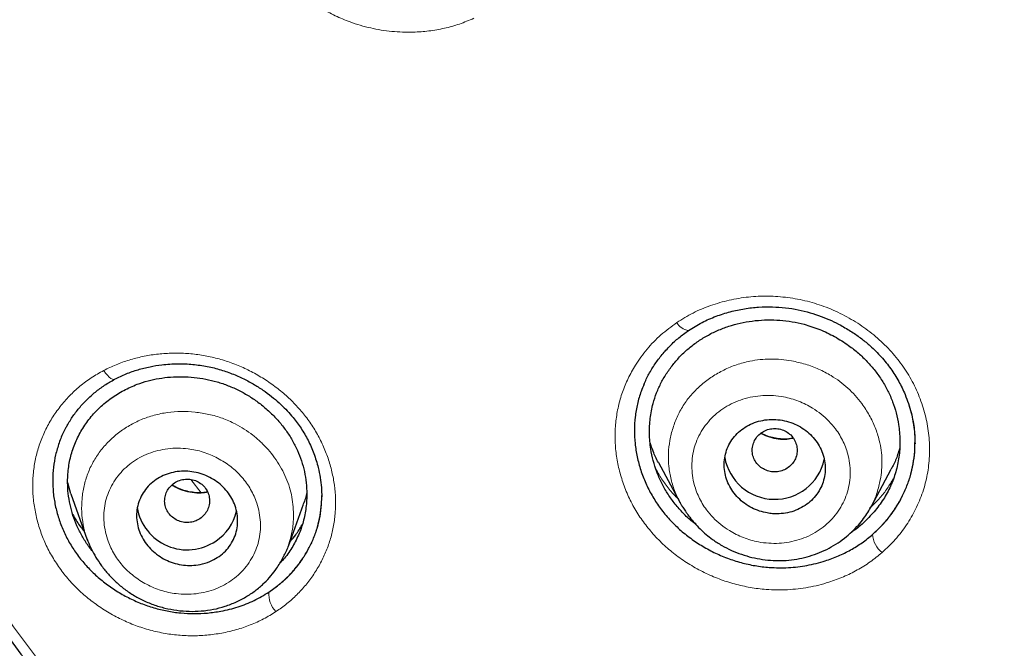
# Model space of a CAD drawing. Header units: millimetres. Extents: x 8 to 846, y 12 to 2113.
# Tile 268 of 515: x 432 to 450, y 1793 to 1804. Entities that reach past the tile are written whole.
import ezdxf

# ---------------------------------------------------------------- set-up
doc = ezdxf.new("R2010")
doc.units = ezdxf.units.MM

msp = doc.modelspace()

# ---------------------------------------------------------------- linework, layer by layer
at = {"color": 7, "linetype": 'Continuous', "lineweight": 30}
for p, q in [((448.036, 1796.312), (448.036, 1796.333)), ((443.472, 1795.972), (443.855, 1795.254)), ((447.258, 1795.185), (447.614, 1795.854)), ((433.008, 1795.419), (432.953, 1795.611)), ((433.008, 1795.419), (433.3, 1794.6)), ((436.882, 1794.486), (437.149, 1795.234)), ((443.861, 1795.256), (443.854, 1795.269)), ((447.254, 1795.188), (447.242, 1795.167)), ((436.876, 1794.488), (436.867, 1794.458))]:
    msp.add_line(p, q, dxfattribs=at)
at = {"color": 8, "linetype": 'Continuous', "lineweight": 0}
msp.add_line((435.328, 1795.437), (435.143, 1795.674), dxfattribs=at)
at = {"color": 8, "linetype": 'Continuous', "lineweight": 0, "flags": 128}
msp.add_lwpolyline([(433.593, 1797.612), (433.625, 1797.566), (433.658, 1797.526), (433.691, 1797.494), (433.722, 1797.471), (433.751, 1797.457), (433.776, 1797.453), (433.787, 1797.456)], dxfattribs=at)
at = {"color": 8, "linetype": 'Continuous', "lineweight": 0}
for centre, radius, start, end in [((444.041, 1798.599), 0.278, 208.8284, 262.7605), ((447.718, 1794.717), 0.434, 182.7456, 232.3358), ((436.971, 1793.631), 0.438, 174.9673, 224.8446)]:
    msp.add_arc(centre, radius, start, end, dxfattribs=at)
at = {"color": 7, "linetype": 'Continuous', "lineweight": 30}
for centre, radius, start, end in [((445.541, 1796.224), 0.905, 190.0822, 347.355), ((435.079, 1795.325), 0.905, 189.7958, 304.3472), ((435.112, 1795.302), 0.868, 303.3934, 346.9908)]:
    msp.add_arc(centre, radius, start, end, dxfattribs=at)
for points, knots in [([(438.753, 1781.597), (438.116, 1782.151), (436.841, 1783.26), (435.025, 1785.022), (433.286, 1786.854), (431.632, 1788.759), (430.064, 1790.73), (428.585, 1792.765), (427.198, 1794.859), (425.906, 1797.008), (424.711, 1799.21), (423.615, 1801.459), (422.622, 1803.753), (421.734, 1806.086), (420.951, 1808.454), (420.274, 1810.852), (419.705, 1813.277), (419.244, 1815.722), (418.892, 1818.185), (418.651, 1820.66), (418.52, 1823.142), (418.502, 1825.628), (418.596, 1828.113), (418.802, 1830.591), (419.118, 1833.058), (419.543, 1835.51), (420.077, 1837.942), (420.719, 1840.349), (421.467, 1842.727), (422.321, 1845.072), (423.281, 1847.379), (424.343, 1849.643), (425.506, 1851.861), (426.768, 1854.028), (428.124, 1856.141), (429.573, 1858.195), (431.112, 1860.187), (432.739, 1862.114), (434.45, 1863.97), (436.243, 1865.754), (438.115, 1867.459), (440.062, 1869.085), (442.08, 1870.628), (444.165, 1872.085), (446.313, 1873.455), (448.52, 1874.735), (450.781, 1875.922), (453.094, 1877.013), (455.453, 1878.006), (457.856, 1878.898), (460.296, 1879.689), (462.768, 1880.377), (465.27, 1880.962), (467.794, 1881.442), (470.338, 1881.818), (472.897, 1882.085), (475.465, 1882.254), (477.18, 1882.275), (478.038, 1882.285)], [0, 0, 0, 0, 0.017858, 0.035716, 0.053573, 0.07143, 0.089286, 0.107143, 0.124999, 0.142856, 0.160713, 0.178571, 0.196429, 0.214287, 0.232143, 0.25, 0.267856, 0.285712, 0.303568, 0.321425, 0.339282, 0.35714, 0.374998, 0.392856, 0.410713, 0.42857, 0.446428, 0.464285, 0.482142, 0.499999, 0.517857, 0.535714, 0.553571, 0.571428, 0.589285, 0.607142, 0.624999, 0.642856, 0.660713, 0.67857, 0.696427, 0.714284, 0.732141, 0.749999, 0.767857, 0.785715, 0.803573, 0.821432, 0.83929, 0.857149, 0.875005, 0.892861, 0.910716, 0.928572, 0.946428, 0.964284, 0.982141, 1, 1, 1, 1]), ([(478.038, 1879.997), (477.434, 1879.991), (476.226, 1879.981), (474.416, 1879.894), (472.608, 1879.756), (470.804, 1879.561), (469.003, 1879.311), (467.209, 1879.007), (465.477, 1878.659), (463.811, 1878.274), (462.213, 1877.858), (460.632, 1877.398), (459.069, 1876.896), (457.523, 1876.351), (455.942, 1875.743), (454.328, 1875.068), (452.688, 1874.322), (451.077, 1873.528), (449.495, 1872.687), (447.943, 1871.799), (446.418, 1870.862), (444.963, 1869.906), (443.577, 1868.935), (442.263, 1867.956), (440.98, 1866.942), (439.728, 1865.894), (438.508, 1864.811), (437.286, 1863.661), (436.066, 1862.443), (434.855, 1861.154), (433.687, 1859.829), (432.562, 1858.469), (431.48, 1857.073), (430.439, 1855.639), (429.469, 1854.212), (428.569, 1852.798), (427.74, 1851.406), (426.955, 1849.994), (426.213, 1848.564), (425.516, 1847.115), (424.843, 1845.604), (424.201, 1844.032), (423.594, 1842.398), (423.04, 1840.745), (422.54, 1839.075), (422.094, 1837.387), (421.7, 1835.679), (421.369, 1834.004), (421.099, 1832.367), (420.884, 1830.775), (420.717, 1829.182), (420.598, 1827.587), (420.528, 1825.989), (420.504, 1824.343), (420.533, 1822.652), (420.62, 1820.915), (420.763, 1819.181), (420.964, 1817.448), (421.221, 1815.717), (421.535, 1813.99), (421.894, 1812.32), (422.291, 1810.712), (422.722, 1809.167), (423.197, 1807.638), (423.717, 1806.125), (424.282, 1804.628), (424.911, 1803.102), (425.607, 1801.549), (426.376, 1799.973), (427.196, 1798.42), (428.07, 1796.89), (428.995, 1795.381), (429.97, 1793.901), (430.962, 1792.492), (431.963, 1791.158), (432.969, 1789.893), (434.012, 1788.658), (435.091, 1787.454), (436.206, 1786.279), (437.391, 1785.101), (438.65, 1783.923), (439.984, 1782.75), (441.359, 1781.617), (442.774, 1780.524), (444.229, 1779.47), (445.719, 1778.46), (447.195, 1777.524), (448.649, 1776.661), (450.081, 1775.864), (451.534, 1775.109), (453.009, 1774.395), (454.505, 1773.722), (456.07, 1773.071), (457.704, 1772.447), (459.405, 1771.856), (461.124, 1771.317), (462.86, 1770.83), (464.614, 1770.395), (466.381, 1770.014), (468.109, 1769.696), (469.793, 1769.436), (471.432, 1769.23), (473.076, 1769.069), (474.725, 1768.955), (476.38, 1768.884), (477.485, 1768.875), (478.038, 1768.871)], [0, 0, 0, 0, 0.01003, 0.020054, 0.030083, 0.040124, 0.050187, 0.060282, 0.070362, 0.079553, 0.088711, 0.097842, 0.106955, 0.116055, 0.12515, 0.135215, 0.145244, 0.155247, 0.165233, 0.175211, 0.185191, 0.195231, 0.204429, 0.213609, 0.222777, 0.23194, 0.241107, 0.250284, 0.260264, 0.270231, 0.280194, 0.290164, 0.300149, 0.31016, 0.320251, 0.329484, 0.338685, 0.347862, 0.357022, 0.366175, 0.375328, 0.385279, 0.395221, 0.405163, 0.415118, 0.425096, 0.435106, 0.445185, 0.454404, 0.463594, 0.472765, 0.481925, 0.491084, 0.500249, 0.510205, 0.520158, 0.530119, 0.540101, 0.550114, 0.56017, 0.570237, 0.579425, 0.588586, 0.597726, 0.606856, 0.615983, 0.625115, 0.635087, 0.645061, 0.655045, 0.665052, 0.67509, 0.685171, 0.695207, 0.70436, 0.713496, 0.722621, 0.731743, 0.74087, 0.750008, 0.759978, 0.769956, 0.779952, 0.789974, 0.800033, 0.810138, 0.820182, 0.829338, 0.838477, 0.847605, 0.856731, 0.86586, 0.875, 0.885017, 0.895019, 0.905016, 0.915017, 0.92503, 0.935066, 0.945076, 0.954226, 0.963368, 0.97251, 0.981657, 0.990818, 1, 1, 1, 1]), ([(535.073, 1824.397), (535.066, 1823.725), (535.051, 1822.382), (534.932, 1820.371), (534.742, 1818.364), (534.474, 1816.362), (534.129, 1814.366), (533.717, 1812.417), (533.244, 1810.522), (532.715, 1808.685), (532.121, 1806.869), (531.461, 1805.073), (530.724, 1803.268), (529.908, 1801.458), (529.008, 1799.648), (528.038, 1797.869), (527, 1796.122), (525.893, 1794.407), (524.742, 1792.761), (523.556, 1791.186), (522.339, 1789.684), (521.07, 1788.224), (519.748, 1786.806), (518.352, 1785.41), (516.88, 1784.039), (515.33, 1782.699), (513.726, 1781.411), (512.067, 1780.176), (510.358, 1778.997), (508.639, 1777.9), (506.922, 1776.885), (505.209, 1775.949), (503.465, 1775.073), (501.691, 1774.255), (499.855, 1773.483), (497.956, 1772.762), (495.995, 1772.096), (494.005, 1771.499), (491.985, 1770.97), (489.939, 1770.512), (487.915, 1770.132), (485.922, 1769.828), (483.966, 1769.596), (482.008, 1769.43), (480.046, 1769.329), (478.039, 1769.294), (475.989, 1769.329), (473.899, 1769.439), (471.814, 1769.623), (469.736, 1769.882), (467.665, 1770.215), (465.649, 1770.612), (463.692, 1771.068), (461.798, 1771.576), (459.928, 1772.146), (458.081, 1772.777), (456.215, 1773.485), (454.335, 1774.275), (452.445, 1775.15), (450.593, 1776.091), (448.777, 1777.097), (446.997, 1778.168), (445.29, 1779.281), (443.66, 1780.427), (442.108, 1781.599), (440.602, 1782.82), (439.144, 1784.088), (437.701, 1785.433), (436.278, 1786.855), (434.883, 1788.358), (433.548, 1789.908), (432.272, 1791.504), (431.053, 1793.15), (429.917, 1794.808), (428.862, 1796.472), (427.89, 1798.133), (426.98, 1799.822), (426.132, 1801.539), (425.331, 1803.319), (424.581, 1805.161), (423.889, 1807.061), (423.27, 1808.981), (422.725, 1810.921), (422.252, 1812.885), (421.859, 1814.835), (421.544, 1816.763), (421.303, 1818.662), (421.132, 1820.568), (421.025, 1822.48), (421.012, 1823.758), (421.006, 1824.397)], [0, 0, 0, 0, 0.011647, 0.023279, 0.034914, 0.046569, 0.058262, 0.069997, 0.081033, 0.092045, 0.103046, 0.114051, 0.125075, 0.136674, 0.148268, 0.159874, 0.171507, 0.183184, 0.194903, 0.205931, 0.216944, 0.227954, 0.238974, 0.250018, 0.2616, 0.2732, 0.284834, 0.296518, 0.308264, 0.319998, 0.330999, 0.341975, 0.352941, 0.363907, 0.374886, 0.386463, 0.398058, 0.409684, 0.421356, 0.433089, 0.444843, 0.455871, 0.466863, 0.477832, 0.488791, 0.499751, 0.51144, 0.523115, 0.53479, 0.54648, 0.558201, 0.569925, 0.580927, 0.591892, 0.602833, 0.61376, 0.624687, 0.6364, 0.648087, 0.659761, 0.671439, 0.683135, 0.694871, 0.705904, 0.716895, 0.727858, 0.738804, 0.749746, 0.761426, 0.773081, 0.784724, 0.796373, 0.808043, 0.819784, 0.830839, 0.841857, 0.852852, 0.863839, 0.87483, 0.886496, 0.898127, 0.909738, 0.921348, 0.932974, 0.944696, 0.955762, 0.96681, 0.977856, 0.988914, 1, 1, 1, 1]), ([(421.626, 1820.903), (421.63, 1820.848), (421.638, 1820.728), (421.654, 1820.534), (421.672, 1820.308), (421.694, 1820.05), (421.718, 1819.768), (421.746, 1819.472), (421.791, 1819.007), (421.859, 1818.385), (421.95, 1817.641), (422.046, 1816.946), (422.144, 1816.293), (422.248, 1815.649), (422.388, 1814.851), (422.571, 1813.899), (422.809, 1812.791), (423.069, 1811.69), (423.366, 1810.544), (423.702, 1809.355), (424.082, 1808.125), (424.492, 1806.904), (424.931, 1805.693), (425.4, 1804.494), (425.898, 1803.305), (426.425, 1802.129), (426.982, 1800.963), (427.568, 1799.808), (428.184, 1798.665), (428.827, 1797.536), (429.497, 1796.422), (430.191, 1795.329), (430.906, 1794.258), (431.643, 1793.211), (432.404, 1792.18), (433.193, 1791.161), (434.012, 1790.153), (434.861, 1789.158), (435.735, 1788.183), (436.632, 1787.229), (437.552, 1786.295), (438.495, 1785.382), (439.46, 1784.492), (440.448, 1783.623), (441.456, 1782.778), (442.484, 1781.956), (443.532, 1781.157), (444.593, 1780.386), (445.664, 1779.645), (446.746, 1778.932), (447.844, 1778.245), (448.965, 1777.577), (450.11, 1776.931), (451.277, 1776.306), (452.46, 1775.709), (453.658, 1775.139), (454.869, 1774.596), (456.094, 1774.081), (457.331, 1773.595), (458.58, 1773.137), (459.839, 1772.709), (461.107, 1772.309), (462.385, 1771.938), (463.664, 1771.598), (464.943, 1771.288), (466.219, 1771.01), (467.501, 1770.76), (468.797, 1770.537), (470.107, 1770.342), (471.43, 1770.175), (472.758, 1770.039), (474.088, 1769.933), (475.422, 1769.858), (476.759, 1769.813), (478.097, 1769.8), (479.434, 1769.816), (480.768, 1769.863), (482.099, 1769.941), (483.426, 1770.049), (484.743, 1770.187), (486.047, 1770.353), (487.339, 1770.547), (488.626, 1770.769), (489.917, 1771.022), (491.21, 1771.306), (492.506, 1771.622), (493.795, 1771.967), (495.075, 1772.341), (496.346, 1772.744), (497.606, 1773.176), (498.855, 1773.637), (500.09, 1774.126), (501.311, 1774.642), (502.519, 1775.186), (503.712, 1775.757), (504.885, 1776.351), (506.035, 1776.969), (507.163, 1777.608), (508.276, 1778.272), (509.381, 1778.965), (510.477, 1779.688), (511.562, 1780.442), (512.63, 1781.221), (513.679, 1782.023), (514.708, 1782.85), (515.716, 1783.699), (516.702, 1784.57), (517.665, 1785.462), (518.604, 1786.374), (519.52, 1787.308), (520.413, 1788.262), (521.278, 1789.231), (522.113, 1790.213), (522.92, 1791.208), (523.703, 1792.221), (524.468, 1793.259), (525.213, 1794.322), (525.937, 1795.408), (526.634, 1796.511), (527.304, 1797.629), (527.946, 1798.761), (528.56, 1799.908), (529.145, 1801.065), (529.7, 1802.233), (530.225, 1803.411), (530.721, 1804.6), (531.188, 1805.802), (531.625, 1807.014), (532.033, 1808.237), (532.412, 1809.468), (532.76, 1810.708), (533.079, 1811.955), (533.367, 1813.208), (533.624, 1814.467), (533.814, 1815.524), (533.953, 1816.388), (534.053, 1817.064), (534.148, 1817.769), (534.222, 1818.387), (534.279, 1818.901), (534.319, 1819.295), (534.354, 1819.667), (534.38, 1819.972), (534.4, 1820.216), (534.415, 1820.402), (534.427, 1820.561), (534.437, 1820.692), (534.446, 1820.792), (534.451, 1820.852), (534.453, 1820.878)], [0, 0, 0, 0, 0.000972, 0.00214, 0.003506, 0.005071, 0.006833, 0.008669, 0.010483, 0.01536, 0.020074, 0.024147, 0.02815, 0.032108, 0.036022, 0.042913, 0.049781, 0.056648, 0.063516, 0.07132, 0.079124, 0.086927, 0.094729, 0.102526, 0.110315, 0.118106, 0.125905, 0.133736, 0.141568, 0.149401, 0.157234, 0.165071, 0.172773, 0.180477, 0.188169, 0.195855, 0.203695, 0.211534, 0.219373, 0.22721, 0.235046, 0.242882, 0.250729, 0.258566, 0.266406, 0.274247, 0.282088, 0.289927, 0.297623, 0.305312, 0.312993, 0.320676, 0.328514, 0.336353, 0.344191, 0.352031, 0.359872, 0.367717, 0.37557, 0.383406, 0.391244, 0.399082, 0.406919, 0.414756, 0.42245, 0.430139, 0.437816, 0.445493, 0.45333, 0.461167, 0.469006, 0.476845, 0.484688, 0.492542, 0.500414, 0.508269, 0.516104, 0.523931, 0.531754, 0.539576, 0.547258, 0.554937, 0.562615, 0.570292, 0.578136, 0.585988, 0.593841, 0.601695, 0.60955, 0.617404, 0.625259, 0.633094, 0.640923, 0.648747, 0.656569, 0.664391, 0.672072, 0.679754, 0.687435, 0.695118, 0.702963, 0.710816, 0.718673, 0.72653, 0.734389, 0.742246, 0.7501, 0.757929, 0.765748, 0.773567, 0.781388, 0.789209, 0.796892, 0.804574, 0.81226, 0.819951, 0.82781, 0.835667, 0.843519, 0.85137, 0.859219, 0.867068, 0.874915, 0.882713, 0.890504, 0.898295, 0.906097, 0.913906, 0.921715, 0.929526, 0.937336, 0.945145, 0.952949, 0.960746, 0.968542, 0.972526, 0.976679, 0.980999, 0.985489, 0.988029, 0.990437, 0.992707, 0.994838, 0.996024, 0.997162, 0.998233, 0.998944, 0.999532, 1, 1, 1, 1]), ([(444.006, 1798.324), (444.085, 1798.373), (444.241, 1798.47), (444.492, 1798.579), (444.746, 1798.66), (445, 1798.714), (445.251, 1798.742), (445.496, 1798.747), (445.731, 1798.731), (445.956, 1798.696), (446.168, 1798.644), (446.365, 1798.578), (446.547, 1798.503), (446.731, 1798.411), (446.913, 1798.303), (447.087, 1798.18), (447.264, 1798.034), (447.441, 1797.858), (447.611, 1797.646), (447.753, 1797.42), (447.854, 1797.211), (447.924, 1797.024), (447.972, 1796.864), (448.006, 1796.708), (448.027, 1796.562), (448.038, 1796.428), (448.038, 1796.347), (448.039, 1796.308)], [0, 0, 0, 0, 0.0527421, 0.1036596, 0.1527899, 0.2001455, 0.2457366, 0.2895836, 0.3317224, 0.3721038, 0.4105959, 0.4472404, 0.482057, 0.5150516, 0.5562044, 0.5941217, 0.6288356, 0.6786885, 0.7279353, 0.7766685, 0.824926, 0.8568278, 0.8884846, 0.9193098, 0.9481559, 0.9750293, 1, 1, 1, 1]), ([(444.14, 1794.869), (444.109, 1794.893), (444.02, 1794.962), (443.889, 1795.091), (443.748, 1795.255), (443.625, 1795.431), (443.521, 1795.616), (443.437, 1795.809), (443.374, 1796.009), (443.326, 1796.236), (443.304, 1796.488), (443.318, 1796.76), (443.365, 1797.003), (443.435, 1797.215), (443.518, 1797.399), (443.622, 1797.574), (443.743, 1797.738), (443.881, 1797.891), (444.034, 1798.029), (444.201, 1798.152), (444.381, 1798.258), (444.571, 1798.347), (444.771, 1798.417), (444.979, 1798.469), (445.195, 1798.502), (445.414, 1798.515), (445.633, 1798.509), (445.85, 1798.483), (446.088, 1798.431), (446.344, 1798.346), (446.611, 1798.219), (446.84, 1798.074), (447.032, 1797.922), (447.191, 1797.771), (447.331, 1797.607), (447.455, 1797.432), (447.559, 1797.248), (447.643, 1797.056), (447.707, 1796.855), (447.754, 1796.628), (447.777, 1796.376), (447.763, 1796.104), (447.711, 1795.838), (447.623, 1795.584), (447.498, 1795.344), (447.339, 1795.122), (447.15, 1794.923), (447.004, 1794.794), (446.915, 1794.74), (446.905, 1794.734)], [0, 0, 0, 0, 0.010745, 0.030529, 0.050254, 0.070126, 0.089915, 0.109622, 0.129448, 0.149593, 0.17622, 0.20254, 0.22901, 0.248716, 0.268399, 0.28825, 0.308455, 0.32826, 0.348151, 0.368118, 0.387836, 0.407695, 0.427422, 0.447205, 0.467227, 0.487445, 0.507288, 0.526949, 0.546623, 0.573037, 0.599343, 0.626015, 0.646124, 0.66593, 0.685634, 0.705443, 0.725124, 0.74479, 0.764648, 0.7849, 0.811316, 0.837935, 0.864283, 0.890632, 0.916955, 0.943698, 0.970449, 0.996772, 1, 1, 1, 1]), ([(443.211, 1797.361), (443.24, 1797.424), (443.298, 1797.551), (443.408, 1797.729), (443.533, 1797.897), (443.676, 1798.053), (443.832, 1798.198), (443.948, 1798.282), (444.006, 1798.324)], [0, 0, 0, 0, 0.1661428, 0.3326748, 0.4994551, 0.6663365, 0.8332018, 1, 1, 1, 1]), ([(433.787, 1797.456), (433.855, 1797.489), (433.989, 1797.555), (434.201, 1797.628), (434.414, 1797.682), (434.65, 1797.72), (434.905, 1797.736), (435.175, 1797.725), (435.434, 1797.688), (435.677, 1797.628), (435.902, 1797.548), (436.109, 1797.454), (436.297, 1797.35), (436.466, 1797.24), (436.615, 1797.126), (436.747, 1797.01), (436.862, 1796.894), (436.985, 1796.755), (437.112, 1796.582), (437.237, 1796.367), (437.34, 1796.132), (437.409, 1795.91), (437.45, 1795.706), (437.472, 1795.532), (437.474, 1795.418), (437.475, 1795.363)], [0, 0, 0, 0, 0.046836, 0.092483, 0.136876, 0.179961, 0.235294, 0.288199, 0.338714, 0.386905, 0.432723, 0.47615, 0.517159, 0.555724, 0.591829, 0.625472, 0.656666, 0.686756, 0.733691, 0.783008, 0.834791, 0.889003, 0.926452, 0.964881, 1, 1, 1, 1]), ([(432.929, 1796.61), (432.962, 1796.668), (433.03, 1796.784), (433.153, 1796.944), (433.29, 1797.094), (433.442, 1797.23), (433.607, 1797.353), (433.727, 1797.422), (433.787, 1797.456)], [0, 0, 0, 0, 0.166419, 0.333229, 0.50019, 0.667073, 0.833702, 1, 1, 1, 1]), ([(433.393, 1794.398), (433.378, 1794.416), (433.319, 1794.486), (433.232, 1794.621), (433.135, 1794.8), (433.058, 1794.986), (433.001, 1795.178), (432.964, 1795.374), (432.946, 1795.594), (432.955, 1795.834), (433.001, 1796.088), (433.082, 1796.33), (433.198, 1796.559), (433.346, 1796.769), (433.521, 1796.958), (433.723, 1797.123), (433.946, 1797.262), (434.168, 1797.362), (434.38, 1797.43), (434.578, 1797.473), (434.782, 1797.498), (434.991, 1797.504), (435.201, 1797.492), (435.409, 1797.462), (435.613, 1797.412), (435.812, 1797.344), (436.005, 1797.258), (436.189, 1797.155), (436.364, 1797.034), (436.527, 1796.898), (436.677, 1796.748), (436.811, 1796.587), (436.927, 1796.416), (437.023, 1796.237), (437.101, 1796.051), (437.158, 1795.86), (437.195, 1795.664), (437.213, 1795.444), (437.204, 1795.203), (437.159, 1794.949), (437.078, 1794.706), (436.962, 1794.479), (436.847, 1794.307), (436.762, 1794.219), (436.736, 1794.192)], [0, 0, 0, 0, 0.007295, 0.029055, 0.050877, 0.072714, 0.094491, 0.116439, 0.138781, 0.168213, 0.19733, 0.226637, 0.255716, 0.285156, 0.314472, 0.34369, 0.373138, 0.402248, 0.424221, 0.446045, 0.467919, 0.490046, 0.512453, 0.534414, 0.556138, 0.577844, 0.5998, 0.621607, 0.643489, 0.665671, 0.687939, 0.70985, 0.731633, 0.753523, 0.775246, 0.796981, 0.818963, 0.841419, 0.870645, 0.900092, 0.929233, 0.958335, 0.987457, 1, 1, 1, 1]), ([(443.216, 1797.372), (443.197, 1797.328), (443.147, 1797.213), (443.093, 1797.016), (443.052, 1796.784), (443.038, 1796.548), (443.05, 1796.31), (443.088, 1796.072), (443.152, 1795.836), (443.239, 1795.606), (443.352, 1795.386), (443.487, 1795.177), (443.644, 1794.983), (443.821, 1794.803), (444.017, 1794.641), (444.23, 1794.497), (444.457, 1794.373), (444.695, 1794.269), (444.941, 1794.19), (445.191, 1794.135), (445.473, 1794.101), (445.784, 1794.098), (446.119, 1794.137), (446.417, 1794.212), (446.675, 1794.307), (446.894, 1794.416), (447.1, 1794.544), (447.223, 1794.645), (447.285, 1794.696)], [0, 0, 0, 0, 0.0229082, 0.0601639, 0.0975333, 0.1352361, 0.1726213, 0.2100809, 0.2480047, 0.2860538, 0.3235133, 0.3608056, 0.3983588, 0.4357153, 0.4729436, 0.510461, 0.5486754, 0.58666, 0.624121, 0.6614724, 0.699132, 0.7492454, 0.799175, 0.8498146, 0.8875471, 0.9248979, 0.9622534, 1, 1, 1, 1]), ([(445.379, 1795.082), (445.412, 1795.076), (445.479, 1795.064), (445.598, 1795.059), (445.734, 1795.07), (445.882, 1795.107), (446.02, 1795.168), (446.144, 1795.249), (446.249, 1795.35), (446.333, 1795.465), (446.395, 1795.592), (446.432, 1795.726), (446.445, 1795.865), (446.433, 1796.004), (446.396, 1796.14), (446.337, 1796.271), (446.255, 1796.391), (446.153, 1796.499), (446.032, 1796.59), (445.898, 1796.662), (445.752, 1796.713), (445.598, 1796.741), (445.443, 1796.743), (445.29, 1796.721), (445.145, 1796.675), (445.012, 1796.606), (444.896, 1796.517), (444.798, 1796.411), (444.722, 1796.291), (444.67, 1796.161), (444.642, 1796.024), (444.638, 1795.885), (444.66, 1795.746), (444.705, 1795.612), (444.773, 1795.485), (444.863, 1795.369), (444.972, 1795.268), (445.097, 1795.184), (445.233, 1795.119), (445.33, 1795.094), (445.379, 1795.082)], [0, 0, 0, 0, 0.017774, 0.035548, 0.063134, 0.090722, 0.118279, 0.145837, 0.173055, 0.200273, 0.227001, 0.253728, 0.280023, 0.306316, 0.332413, 0.358508, 0.384728, 0.410948, 0.43757, 0.464194, 0.491329, 0.518466, 0.545988, 0.573512, 0.601116, 0.628721, 0.656072, 0.683423, 0.710309, 0.737193, 0.763604, 0.790014, 0.816138, 0.842261, 0.868406, 0.89455, 0.920919, 0.947288, 0.973643, 1, 1, 1, 1]), ([(432.934, 1796.617), (432.917, 1796.587), (432.863, 1796.494), (432.796, 1796.324), (432.732, 1796.111), (432.694, 1795.891), (432.68, 1795.667), (432.691, 1795.439), (432.727, 1795.209), (432.787, 1794.982), (432.87, 1794.761), (432.977, 1794.551), (433.105, 1794.351), (433.255, 1794.163), (433.424, 1793.989), (433.611, 1793.831), (433.815, 1793.689), (434.03, 1793.567), (434.254, 1793.465), (434.486, 1793.386), (434.723, 1793.329), (434.963, 1793.294), (435.203, 1793.282), (435.443, 1793.293), (435.706, 1793.33), (435.986, 1793.4), (436.275, 1793.513), (436.448, 1793.617), (436.534, 1793.669)], [0, 0, 0, 0, 0.017423, 0.054979, 0.092705, 0.130444, 0.167981, 0.205725, 0.244079, 0.282647, 0.32044, 0.35788, 0.3954, 0.433047, 0.470521, 0.508248, 0.546647, 0.584764, 0.622404, 0.659967, 0.69786, 0.735425, 0.772894, 0.810644, 0.849048, 0.899755, 0.949783, 1, 1, 1, 1]), ([(445.803, 1795.901), (445.827, 1795.925), (445.876, 1795.973), (445.922, 1796.065), (445.945, 1796.165), (445.938, 1796.267), (445.904, 1796.363), (445.847, 1796.449), (445.767, 1796.516), (445.673, 1796.562), (445.57, 1796.583), (445.464, 1796.576), (445.364, 1796.544), (445.276, 1796.488), (445.206, 1796.412), (445.159, 1796.321), (445.137, 1796.221), (445.144, 1796.119), (445.177, 1796.022), (445.235, 1795.937), (445.314, 1795.87), (445.409, 1795.824), (445.512, 1795.803), (445.617, 1795.81), (445.718, 1795.841), (445.775, 1795.881), (445.803, 1795.901)], [0, 0, 0, 0, 0.041659, 0.083341, 0.125, 0.166659, 0.208341, 0.25, 0.291659, 0.333341, 0.375, 0.416659, 0.458341, 0.5, 0.541659, 0.583341, 0.625, 0.666659, 0.708341, 0.75, 0.791659, 0.833341, 0.875, 0.916659, 0.958341, 1, 1, 1, 1]), ([(445.869, 1796.408), (445.842, 1796.403), (445.779, 1796.391), (445.674, 1796.39), (445.557, 1796.402), (445.441, 1796.432), (445.353, 1796.463), (445.307, 1796.489), (445.296, 1796.496)], [0, 0, 0, 0, 0.13957, 0.337875, 0.53653, 0.735632, 0.934995, 1, 1, 1, 1]), ([(443.472, 1795.972), (443.471, 1795.974), (443.432, 1796.038), (443.381, 1796.156), (443.341, 1796.274), (443.325, 1796.324)], [0, 0, 0, 0, 0.0108446, 0.5815138, 1, 1, 1, 1]), ([(447.285, 1794.696), (447.339, 1794.747), (447.448, 1794.847), (447.59, 1795.015), (447.715, 1795.194), (447.822, 1795.385), (447.909, 1795.585), (447.976, 1795.793), (448.018, 1796.006), (448.038, 1796.183), (448.037, 1796.289), (448.036, 1796.322)], [0, 0, 0, 0, 0.119111, 0.237079, 0.354887, 0.473525, 0.59345, 0.711588, 0.829016, 0.946832, 1, 1, 1, 1]), ([(447.763, 1796.223), (447.752, 1796.187), (447.723, 1796.083), (447.672, 1795.96), (447.624, 1795.877), (447.612, 1795.855)], [0, 0, 0, 0, 0.283583, 0.808272, 1, 1, 1, 1]), ([(435.484, 1794.213), (435.426, 1794.193), (435.323, 1794.157), (435.162, 1794.14), (435.013, 1794.146), (434.865, 1794.176), (434.725, 1794.226), (434.594, 1794.297), (434.476, 1794.386), (434.374, 1794.491), (434.289, 1794.611), (434.227, 1794.743), (434.187, 1794.883), (434.174, 1795.026), (434.187, 1795.17), (434.227, 1795.309), (434.292, 1795.439), (434.382, 1795.554), (434.491, 1795.652), (434.617, 1795.729), (434.755, 1795.784), (434.902, 1795.816), (435.051, 1795.824), (435.201, 1795.809), (435.345, 1795.772), (435.482, 1795.713), (435.609, 1795.635), (435.721, 1795.54), (435.817, 1795.428), (435.893, 1795.304), (435.948, 1795.168), (435.977, 1795.027), (435.981, 1794.882), (435.957, 1794.74), (435.908, 1794.604), (435.833, 1794.479), (435.736, 1794.37), (435.619, 1794.278), (435.529, 1794.235), (435.484, 1794.213)], [0, 0, 0, 0, 0.033628, 0.060335, 0.08704, 0.113097, 0.139152, 0.164893, 0.190632, 0.216527, 0.242421, 0.268899, 0.295378, 0.322625, 0.349875, 0.37772, 0.405569, 0.433554, 0.461541, 0.48916, 0.516779, 0.543714, 0.570648, 0.596881, 0.623112, 0.648907, 0.674699, 0.700497, 0.726294, 0.752556, 0.778819, 0.805825, 0.832836, 0.860531, 0.888231, 0.916177, 0.944125, 0.972062, 1, 1, 1, 1]), ([(435.305, 1794.975), (435.333, 1794.997), (435.387, 1795.039), (435.443, 1795.126), (435.476, 1795.223), (435.481, 1795.325), (435.459, 1795.424), (435.411, 1795.515), (435.34, 1795.591), (435.252, 1795.646), (435.151, 1795.678), (435.046, 1795.682), (434.943, 1795.661), (434.848, 1795.615), (434.77, 1795.546), (434.713, 1795.461), (434.68, 1795.364), (434.675, 1795.262), (434.697, 1795.162), (434.745, 1795.071), (434.816, 1794.996), (434.905, 1794.941), (435.005, 1794.909), (435.111, 1794.904), (435.215, 1794.925), (435.275, 1794.958), (435.305, 1794.975)], [0, 0, 0, 0, 0.041659, 0.083341, 0.125, 0.166659, 0.208341, 0.25, 0.291659, 0.333341, 0.375, 0.416659, 0.458341, 0.5, 0.541659, 0.583341, 0.625, 0.666659, 0.708341, 0.75, 0.791659, 0.833341, 0.875, 0.916659, 0.958341, 1, 1, 1, 1]), ([(435.441, 1795.449), (435.413, 1795.444), (435.346, 1795.434), (435.235, 1795.435), (435.111, 1795.452), (434.99, 1795.486), (434.888, 1795.526), (434.83, 1795.561), (434.809, 1795.574)], [0, 0, 0, 0, 0.134439, 0.324582, 0.513372, 0.700915, 0.887542, 1, 1, 1, 1]), ([(436.534, 1793.669), (436.592, 1793.71), (436.709, 1793.792), (436.866, 1793.933), (437.008, 1794.089), (437.135, 1794.259), (437.244, 1794.439), (437.334, 1794.629), (437.402, 1794.826), (437.449, 1795.03), (437.474, 1795.218), (437.475, 1795.338), (437.475, 1795.387)], [0, 0, 0, 0, 0.1031395, 0.2057763, 0.3087811, 0.4130155, 0.5179367, 0.6210478, 0.7232699, 0.8255483, 0.9287959, 1, 1, 1, 1]), ([(437.207, 1795.441), (437.2, 1795.405), (437.186, 1795.335), (437.16, 1795.268), (437.147, 1795.234)], [0, 0, 0, 0, 0.497506, 1, 1, 1, 1]), ([(443.852, 1795.27), (443.86, 1795.254), (443.88, 1795.219), (443.918, 1795.157), (443.968, 1795.082), (444.033, 1794.993), (444.114, 1794.894), (444.21, 1794.792), (444.318, 1794.694), (444.446, 1794.594), (444.596, 1794.497), (444.769, 1794.409), (444.949, 1794.338), (445.134, 1794.284), (445.322, 1794.248), (445.511, 1794.229), (445.701, 1794.228), (445.888, 1794.245), (446.073, 1794.282), (446.253, 1794.335), (446.426, 1794.406), (446.591, 1794.494), (446.746, 1794.596), (446.883, 1794.709), (447.003, 1794.827), (447.101, 1794.944), (447.182, 1795.056), (447.225, 1795.131), (447.245, 1795.166)], [0, 0, 0, 0, 0.012863, 0.029947, 0.051617, 0.078053, 0.109362, 0.144542, 0.179876, 0.215064, 0.261729, 0.308143, 0.354345, 0.400339, 0.446108, 0.491647, 0.537148, 0.582683, 0.628331, 0.674157, 0.720183, 0.766406, 0.812814, 0.85861, 0.900336, 0.937704, 0.970871, 1, 1, 1, 1]), ([(433.042, 1795.051), (433.056, 1795.024), (433.106, 1794.933), (433.176, 1794.832), (433.236, 1794.761), (433.247, 1794.748)], [0, 0, 0, 0, 0.246538, 0.860675, 1, 1, 1, 1]), ([(436.911, 1794.569), (436.947, 1794.608), (437.028, 1794.699), (437.089, 1794.805), (437.124, 1794.865)], [0, 0, 0, 0, 0.428055, 1, 1, 1, 1]), ([(433.298, 1794.608), (433.316, 1794.561), (433.355, 1794.464), (433.434, 1794.318), (433.528, 1794.169), (433.642, 1794.021), (433.775, 1793.879), (433.926, 1793.747), (434.094, 1793.628), (434.278, 1793.526), (434.475, 1793.443), (434.683, 1793.381), (434.897, 1793.341), (435.114, 1793.323), (435.331, 1793.329), (435.547, 1793.358), (435.757, 1793.413), (435.957, 1793.491), (436.143, 1793.59), (436.309, 1793.704), (436.451, 1793.827), (436.571, 1793.955), (436.663, 1794.074), (436.731, 1794.18), (436.783, 1794.274), (436.832, 1794.368), (436.857, 1794.428), (436.869, 1794.457)], [0, 0, 0, 0, 0.031945, 0.067003, 0.105779, 0.146697, 0.18866, 0.231601, 0.275473, 0.320271, 0.366016, 0.412258, 0.458792, 0.505605, 0.552659, 0.599923, 0.647437, 0.695336, 0.742988, 0.78817, 0.830671, 0.870456, 0.907507, 0.933504, 0.957347, 0.979186, 1, 1, 1, 1])]:
    msp.add_open_spline(points, degree=3, knots=knots, dxfattribs=at)
at = {"color": 8, "linetype": 'Continuous', "lineweight": 0}
for points, knots in [([(421.73, 1824.347), (421.737, 1823.68), (421.752, 1822.346), (421.871, 1820.349), (422.061, 1818.355), (422.33, 1816.366), (422.674, 1814.386), (423.083, 1812.46), (423.551, 1810.594), (424.073, 1808.787), (424.659, 1807), (425.309, 1805.234), (426.035, 1803.457), (426.84, 1801.674), (427.73, 1799.887), (428.689, 1798.13), (429.719, 1796.402), (430.816, 1794.706), (431.954, 1793.08), (433.125, 1791.528), (434.322, 1790.05), (435.571, 1788.614), (436.87, 1787.221), (438.246, 1785.845), (439.701, 1784.491), (441.237, 1783.163), (442.825, 1781.888), (444.466, 1780.667), (446.153, 1779.504), (447.847, 1778.424), (449.537, 1777.426), (451.224, 1776.507), (452.943, 1775.644), (454.693, 1774.838), (456.509, 1774.075), (458.39, 1773.361), (460.334, 1772.701), (462.306, 1772.11), (464.304, 1771.588), (466.324, 1771.136), (468.32, 1770.763), (470.283, 1770.465), (472.211, 1770.237), (474.145, 1770.075), (476.083, 1769.977), (478.064, 1769.944), (480.085, 1769.979), (482.141, 1770.088), (484.191, 1770.27), (486.236, 1770.525), (488.277, 1770.853), (490.269, 1771.245), (492.208, 1771.696), (494.087, 1772.201), (495.942, 1772.767), (497.774, 1773.394), (499.617, 1774.095), (501.468, 1774.874), (503.322, 1775.733), (505.14, 1776.657), (506.922, 1777.645), (508.673, 1778.698), (510.356, 1779.795), (511.97, 1780.928), (513.507, 1782.089), (514.998, 1783.297), (516.442, 1784.553), (517.868, 1785.882), (519.272, 1787.287), (520.646, 1788.768), (521.963, 1790.297), (523.222, 1791.873), (524.425, 1793.498), (525.547, 1795.135), (526.587, 1796.776), (527.546, 1798.413), (528.444, 1800.077), (529.28, 1801.768), (530.072, 1803.525), (530.814, 1805.345), (531.501, 1807.23), (532.114, 1809.137), (532.655, 1811.067), (533.124, 1813.019), (533.511, 1814.95), (533.821, 1816.851), (534.057, 1818.719), (534.225, 1820.591), (534.329, 1822.468), (534.342, 1823.721), (534.349, 1824.347)], [0, 0, 0, 0, 0.0117137, 0.0234149, 0.0351216, 0.0468522, 0.0586247, 0.070364, 0.0813631, 0.0923367, 0.1032992, 0.1142649, 0.1252481, 0.1368316, 0.148424, 0.1600419, 0.1717018, 0.1834199, 0.1951477, 0.206154, 0.2171342, 0.2281014, 0.2390684, 0.2500482, 0.2616874, 0.2733323, 0.2849979, 0.2966994, 0.3084517, 0.3201468, 0.3311024, 0.3420458, 0.3529893, 0.3639449, 0.3749251, 0.3865672, 0.398212, 0.409874, 0.4215681, 0.4333088, 0.4450345, 0.4560332, 0.4670091, 0.4779743, 0.4889413, 0.4999221, 0.5115701, 0.5232038, 0.5348379, 0.5464871, 0.5581659, 0.5699121, 0.5809668, 0.5919838, 0.6029753, 0.6139537, 0.6249313, 0.6365724, 0.6481884, 0.6597941, 0.6714039, 0.6830322, 0.6947667, 0.7058318, 0.7168559, 0.7278515, 0.7388313, 0.7498078, 0.7614587, 0.7730925, 0.7847248, 0.7963708, 0.8080459, 0.8197857, 0.8308292, 0.8418316, 0.8528066, 0.8637681, 0.8747299, 0.8864319, 0.8981149, 0.9097963, 0.9214933, 0.9332235, 0.9449736, 0.9560095, 0.967015, 0.9780052, 0.9889952, 1, 1, 1, 1]), ([(440.183, 1803.878), (440.098, 1803.843), (439.929, 1803.771), (439.66, 1803.697), (439.384, 1803.648), (439.07, 1803.625), (438.722, 1803.637), (438.345, 1803.698), (438.008, 1803.797), (437.713, 1803.92), (437.46, 1804.057), (437.22, 1804.217), (436.997, 1804.402), (436.791, 1804.605), (436.609, 1804.824), (436.451, 1805.058), (436.319, 1805.306), (436.213, 1805.563), (436.137, 1805.828), (436.089, 1806.099), (436.071, 1806.373), (436.081, 1806.645), (436.12, 1806.912), (436.188, 1807.171), (436.283, 1807.421), (436.404, 1807.658), (436.551, 1807.88), (436.723, 1808.086), (436.94, 1808.295), (437.205, 1808.495), (437.523, 1808.675), (437.753, 1808.758), (437.869, 1808.799)], [0, 0, 0, 0, 0.03144, 0.062589, 0.093771, 0.125309, 0.167204, 0.208609, 0.250268, 0.28148, 0.312474, 0.343594, 0.375181, 0.406845, 0.437991, 0.46896, 0.500095, 0.53127, 0.562248, 0.593384, 0.625031, 0.656516, 0.687633, 0.718708, 0.750071, 0.78115, 0.81212, 0.843315, 0.875062, 0.916932, 0.958332, 1, 1, 1, 1]), ([(443.798, 1798.465), (443.892, 1798.524), (444.082, 1798.642), (444.397, 1798.773), (444.728, 1798.868), (445.073, 1798.925), (445.423, 1798.941), (445.775, 1798.916), (446.123, 1798.85), (446.464, 1798.742), (446.79, 1798.593), (447.096, 1798.409), (447.376, 1798.193), (447.624, 1797.947), (447.84, 1797.675), (448.017, 1797.38), (448.152, 1797.067), (448.246, 1796.744), (448.296, 1796.415), (448.303, 1796.085), (448.265, 1795.761), (448.183, 1795.445), (448.057, 1795.143), (447.893, 1794.861), (447.694, 1794.6), (447.534, 1794.449), (447.453, 1794.374)], [0, 0, 0, 0, 0.041507, 0.082965, 0.125017, 0.166942, 0.208379, 0.249971, 0.291624, 0.333126, 0.375189, 0.417218, 0.458639, 0.500136, 0.54176, 0.583164, 0.625071, 0.666858, 0.708327, 0.750133, 0.791588, 0.833027, 0.875122, 0.916779, 0.958199, 1, 1, 1, 1]), ([(447.453, 1794.374), (447.384, 1794.316), (447.245, 1794.202), (447.014, 1794.058), (446.767, 1793.937), (446.477, 1793.83), (446.144, 1793.747), (445.77, 1793.704), (445.421, 1793.708), (445.106, 1793.747), (444.826, 1793.809), (444.551, 1793.898), (444.285, 1794.014), (444.03, 1794.153), (443.792, 1794.315), (443.573, 1794.496), (443.375, 1794.698), (443.198, 1794.916), (443.046, 1795.149), (442.92, 1795.396), (442.822, 1795.654), (442.75, 1795.918), (442.707, 1796.184), (442.694, 1796.45), (442.709, 1796.715), (442.753, 1796.976), (442.826, 1797.228), (442.927, 1797.472), (443.07, 1797.731), (443.261, 1797.995), (443.507, 1798.253), (443.701, 1798.394), (443.798, 1798.465)], [0, 0, 0, 0, 0.031435, 0.062583, 0.093766, 0.125309, 0.167201, 0.208606, 0.250268, 0.281481, 0.312475, 0.343594, 0.375181, 0.406847, 0.437995, 0.468963, 0.500095, 0.531271, 0.562249, 0.593386, 0.625031, 0.656516, 0.687633, 0.718709, 0.750071, 0.781152, 0.812123, 0.843317, 0.875062, 0.916937, 0.958337, 1, 1, 1, 1]), ([(433.593, 1797.612), (433.666, 1797.648), (433.811, 1797.719), (434.043, 1797.801), (434.284, 1797.863), (434.534, 1797.904), (434.79, 1797.923), (435.047, 1797.92), (435.302, 1797.894), (435.555, 1797.844), (435.804, 1797.773), (436.046, 1797.679), (436.28, 1797.564), (436.506, 1797.428), (436.719, 1797.273), (436.915, 1797.102), (437.092, 1796.917), (437.249, 1796.717), (437.385, 1796.505), (437.5, 1796.282), (437.592, 1796.05), (437.66, 1795.812), (437.705, 1795.57), (437.725, 1795.329), (437.72, 1795.089), (437.69, 1794.853), (437.637, 1794.623), (437.559, 1794.402), (437.458, 1794.188), (437.336, 1793.984), (437.193, 1793.793), (437.033, 1793.619), (436.857, 1793.459), (436.726, 1793.368), (436.66, 1793.322)], [0, 0, 0, 0, 0.031218, 0.062266, 0.093406, 0.124899, 0.156801, 0.188139, 0.219195, 0.250255, 0.281465, 0.312506, 0.343673, 0.375258, 0.407123, 0.438363, 0.469284, 0.5002, 0.531338, 0.562342, 0.593522, 0.625184, 0.656661, 0.687795, 0.718878, 0.7502, 0.781212, 0.812194, 0.843429, 0.875193, 0.90663, 0.937736, 0.968772, 1, 1, 1, 1]), ([(443.854, 1795.269), (443.824, 1795.328), (443.758, 1795.459), (443.691, 1795.672), (443.65, 1795.903), (443.644, 1796.136), (443.669, 1796.367), (443.725, 1796.593), (443.81, 1796.81), (443.924, 1797.013), (444.066, 1797.198), (444.234, 1797.362), (444.424, 1797.505), (444.633, 1797.624), (444.858, 1797.717), (445.076, 1797.776), (445.28, 1797.808), (445.466, 1797.818), (445.655, 1797.811), (445.779, 1797.792), (445.842, 1797.782)], [0, 0, 0, 0, 0.049381, 0.108508, 0.167285, 0.226307, 0.285653, 0.345159, 0.404621, 0.463862, 0.52283, 0.581926, 0.641246, 0.700736, 0.760332, 0.820009, 0.864867, 0.909822, 0.954876, 1, 1, 1, 1]), ([(445.842, 1797.782), (445.924, 1797.765), (446.088, 1797.729), (446.325, 1797.64), (446.529, 1797.534), (446.702, 1797.419), (446.845, 1797.3), (446.976, 1797.167), (447.107, 1797.007), (447.23, 1796.817), (447.335, 1796.597), (447.403, 1796.387), (447.44, 1796.193), (447.453, 1796.017), (447.448, 1795.841), (447.422, 1795.647), (447.366, 1795.439), (447.308, 1795.279), (447.261, 1795.199), (447.254, 1795.188)], [0, 0, 0, 0, 0.0707805, 0.1414092, 0.211731, 0.2642648, 0.3169708, 0.3699968, 0.4232597, 0.4944082, 0.5654254, 0.6360152, 0.6885981, 0.7411538, 0.7938478, 0.8466618, 0.9171559, 0.9876133, 1, 1, 1, 1]), ([(436.66, 1793.322), (436.587, 1793.277), (436.442, 1793.187), (436.205, 1793.081), (435.956, 1792.996), (435.696, 1792.936), (435.429, 1792.899), (435.16, 1792.888), (434.889, 1792.902), (434.62, 1792.942), (434.353, 1793.007), (434.093, 1793.097), (433.841, 1793.212), (433.599, 1793.35), (433.37, 1793.51), (433.16, 1793.688), (432.97, 1793.884), (432.803, 1794.096), (432.658, 1794.321), (432.539, 1794.558), (432.445, 1794.806), (432.378, 1795.06), (432.337, 1795.317), (432.324, 1795.573), (432.339, 1795.826), (432.382, 1796.074), (432.451, 1796.314), (432.547, 1796.545), (432.668, 1796.764), (432.814, 1796.971), (432.98, 1797.162), (433.166, 1797.333), (433.369, 1797.486), (433.518, 1797.57), (433.593, 1797.612)], [0, 0, 0, 0, 0.031276, 0.062379, 0.09362, 0.1253, 0.156888, 0.188027, 0.219025, 0.250193, 0.281378, 0.312367, 0.343499, 0.375103, 0.406862, 0.438031, 0.468956, 0.499992, 0.53111, 0.562085, 0.593266, 0.625, 0.656532, 0.687658, 0.718711, 0.750026, 0.781103, 0.812086, 0.843292, 0.875033, 0.906589, 0.937732, 0.968766, 1, 1, 1, 1]), ([(445.7, 1797.142), (445.639, 1797.151), (445.516, 1797.169), (445.331, 1797.168), (445.149, 1797.147), (444.973, 1797.104), (444.805, 1797.04), (444.651, 1796.956), (444.51, 1796.853), (444.384, 1796.733), (444.277, 1796.598), (444.189, 1796.451), (444.123, 1796.293), (444.081, 1796.128), (444.062, 1795.958), (444.068, 1795.785), (444.095, 1795.627), (444.136, 1795.486), (444.187, 1795.362), (444.249, 1795.243), (444.333, 1795.118), (444.442, 1794.991), (444.579, 1794.867), (444.719, 1794.769), (444.855, 1794.693), (444.983, 1794.636), (445.115, 1794.591), (445.265, 1794.556), (445.434, 1794.535), (445.619, 1794.534), (445.801, 1794.556), (445.978, 1794.599), (446.145, 1794.663), (446.301, 1794.748), (446.441, 1794.851), (446.567, 1794.971), (446.674, 1795.107), (446.762, 1795.254), (446.828, 1795.412), (446.87, 1795.577), (446.889, 1795.747), (446.883, 1795.92), (446.856, 1796.078), (446.814, 1796.22), (446.763, 1796.344), (446.7, 1796.462), (446.617, 1796.586), (446.507, 1796.713), (446.37, 1796.836), (446.231, 1796.935), (446.095, 1797.01), (445.967, 1797.067), (445.835, 1797.113), (445.745, 1797.132), (445.7, 1797.142)], [0, 0, 0, 0, 0.020756, 0.041697, 0.062521, 0.083571, 0.10428, 0.124999, 0.145814, 0.166544, 0.187523, 0.208546, 0.22925, 0.249991, 0.270704, 0.291421, 0.312498, 0.328146, 0.343726, 0.359445, 0.374953, 0.3957, 0.416636, 0.437441, 0.453286, 0.468883, 0.484391, 0.499974, 0.52077, 0.541547, 0.562657, 0.583469, 0.604381, 0.625109, 0.645874, 0.666815, 0.687612, 0.708762, 0.729479, 0.750126, 0.770951, 0.791679, 0.812666, 0.828504, 0.84409, 0.859588, 0.875164, 0.895818, 0.916786, 0.937655, 0.953231, 0.968829, 0.984537, 1, 1, 1, 1]), ([(448.036, 1796.333), (448.036, 1796.366), (448.037, 1796.471), (448.015, 1796.651), (447.973, 1796.865), (447.927, 1797.003), (447.905, 1797.069)], [0, 0, 0, 0, 0.131954, 0.427314, 0.723073, 1, 1, 1, 1]), ([(433.3, 1794.607), (433.296, 1794.618), (433.26, 1794.701), (433.225, 1794.866), (433.196, 1795.098), (433.202, 1795.33), (433.238, 1795.559), (433.305, 1795.779), (433.401, 1795.987), (433.527, 1796.178), (433.679, 1796.352), (433.854, 1796.505), (434.049, 1796.636), (434.261, 1796.742), (434.489, 1796.821), (434.727, 1796.869), (434.973, 1796.889), (435.138, 1796.877), (435.22, 1796.871)], [0, 0, 0, 0, 0.009794, 0.075386, 0.141333, 0.207539, 0.273798, 0.339881, 0.405611, 0.471105, 0.536767, 0.602603, 0.668558, 0.73458, 0.800675, 0.866937, 0.933406, 1, 1, 1, 1]), ([(435.22, 1796.871), (435.302, 1796.86), (435.467, 1796.837), (435.707, 1796.765), (435.917, 1796.675), (436.097, 1796.572), (436.25, 1796.463), (436.392, 1796.341), (436.521, 1796.206), (436.638, 1796.06), (436.739, 1795.906), (436.823, 1795.744), (436.89, 1795.576), (436.937, 1795.404), (436.965, 1795.229), (436.975, 1795.053), (436.966, 1794.858), (436.937, 1794.667), (436.894, 1794.541), (436.876, 1794.488)], [0, 0, 0, 0, 0.072739, 0.145303, 0.217616, 0.27186, 0.326486, 0.381438, 0.43659, 0.491788, 0.546879, 0.601733, 0.656264, 0.710579, 0.765049, 0.819686, 0.874437, 0.947457, 1, 1, 1, 1]), ([(445.871, 1796.404), (445.834, 1796.397), (445.747, 1796.38), (445.603, 1796.386), (445.45, 1796.421), (445.344, 1796.458), (445.295, 1796.489), (445.29, 1796.492)], [0, 0, 0, 0, 0.196605, 0.45583, 0.715016, 0.974249, 1, 1, 1, 1]), ([(435.095, 1796.219), (435.035, 1796.224), (434.914, 1796.234), (434.734, 1796.222), (434.557, 1796.189), (434.389, 1796.137), (434.231, 1796.064), (434.087, 1795.972), (433.957, 1795.862), (433.845, 1795.737), (433.75, 1795.597), (433.675, 1795.446), (433.623, 1795.286), (433.596, 1795.12), (433.592, 1794.95), (433.612, 1794.779), (433.653, 1794.622), (433.706, 1794.484), (433.766, 1794.364), (433.839, 1794.251), (433.922, 1794.145), (434.018, 1794.046), (434.123, 1793.956), (434.236, 1793.875), (434.356, 1793.805), (434.482, 1793.745), (434.613, 1793.697), (434.746, 1793.662), (434.896, 1793.636), (435.063, 1793.626), (435.243, 1793.637), (435.42, 1793.67), (435.589, 1793.723), (435.747, 1793.796), (435.891, 1793.888), (436.021, 1793.998), (436.134, 1794.124), (436.229, 1794.264), (436.303, 1794.415), (436.355, 1794.575), (436.383, 1794.741), (436.387, 1794.91), (436.366, 1795.082), (436.325, 1795.238), (436.272, 1795.377), (436.211, 1795.496), (436.139, 1795.61), (436.055, 1795.716), (435.96, 1795.814), (435.856, 1795.903), (435.742, 1795.984), (435.621, 1796.054), (435.495, 1796.114), (435.364, 1796.162), (435.231, 1796.199), (435.14, 1796.212), (435.095, 1796.219)], [0, 0, 0, 0, 0.020726, 0.041665, 0.062465, 0.083541, 0.104245, 0.124919, 0.145749, 0.166473, 0.187421, 0.208549, 0.229258, 0.249912, 0.270664, 0.291379, 0.312424, 0.328318, 0.343915, 0.359382, 0.374892, 0.390346, 0.406126, 0.421744, 0.437357, 0.453186, 0.468774, 0.484278, 0.499858, 0.520633, 0.541402, 0.562507, 0.583514, 0.604241, 0.625028, 0.645721, 0.66671, 0.687516, 0.708737, 0.729451, 0.750027, 0.770826, 0.791549, 0.812562, 0.828429, 0.84402, 0.859505, 0.875054, 0.890486, 0.905938, 0.921574, 0.937547, 0.953175, 0.96876, 0.984485, 1, 1, 1, 1]), ([(447.285, 1794.696), (447.356, 1794.763), (447.499, 1794.897), (447.676, 1795.129), (447.811, 1795.358), (447.907, 1795.579), (447.974, 1795.785), (448.018, 1795.996), (448.039, 1796.173), (448.037, 1796.279), (448.036, 1796.312)], [0, 0, 0, 0, 0.158013, 0.316224, 0.474384, 0.592839, 0.71103, 0.828936, 0.946625, 1, 1, 1, 1]), ([(443.809, 1795.339), (443.791, 1795.357), (443.718, 1795.429), (443.608, 1795.568), (443.496, 1795.726), (443.442, 1795.829), (443.423, 1795.865)], [0, 0, 0, 0, 0.114085, 0.462361, 0.810331, 1, 1, 1, 1]), ([(447.652, 1795.688), (447.618, 1795.63), (447.547, 1795.51), (447.411, 1795.333), (447.298, 1795.225), (447.237, 1795.166)], [0, 0, 0, 0, 0.305391, 0.624187, 1, 1, 1, 1]), ([(435.442, 1795.446), (435.419, 1795.441), (435.343, 1795.426), (435.207, 1795.429), (435.043, 1795.46), (434.907, 1795.509), (434.833, 1795.556), (434.807, 1795.572)], [0, 0, 0, 0, 0.115211, 0.366392, 0.61584, 0.864082, 1, 1, 1, 1]), ([(436.534, 1793.669), (436.611, 1793.724), (436.764, 1793.832), (436.963, 1794.03), (437.121, 1794.232), (437.241, 1794.43), (437.331, 1794.618), (437.401, 1794.813), (437.449, 1795.015), (437.475, 1795.21), (437.474, 1795.338), (437.474, 1795.395)], [0, 0, 0, 0, 0.13556, 0.271959, 0.408714, 0.51121, 0.613387, 0.715088, 0.816237, 0.917355, 1, 1, 1, 1])]:
    msp.add_open_spline(points, degree=3, knots=knots, dxfattribs=at)

doc.saveas('drawing.dxf')
